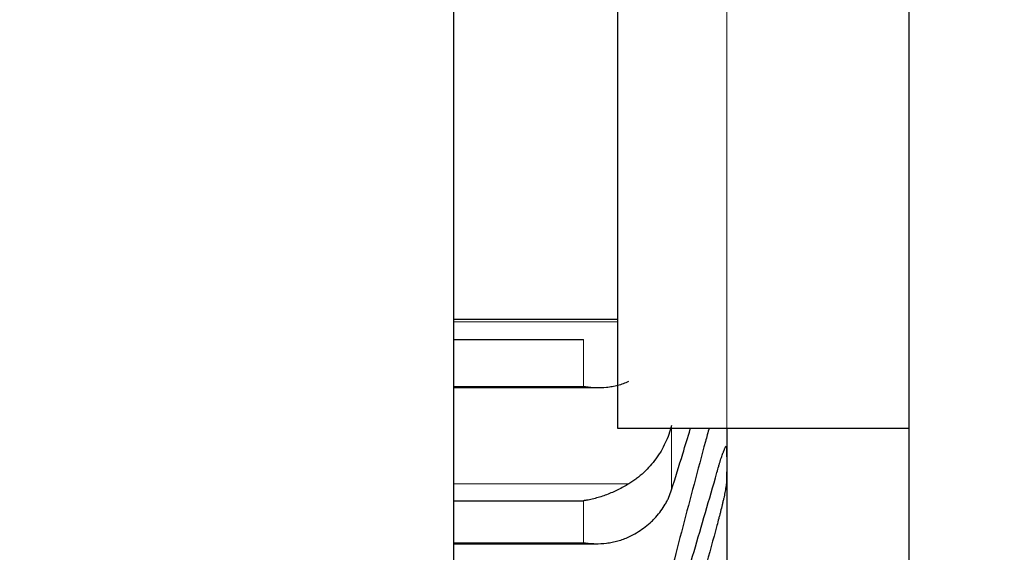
# Model space of a CAD drawing. Header units: inches. Extents: x 0 to 20790, y -12 to 14700.
# Tile 307 of 359: x 13745 to 13799, y 9187 to 9216. Entities that reach past the tile are written whole.
import ezdxf

# ---------------------------------------------------------------- set-up
doc = ezdxf.new("R2010")
doc.units = ezdxf.units.IN
doc.layers.add('1', color=7, linetype='Continuous', true_color=0xffffff)
doc.layers.add('254', color=7, linetype='Continuous', true_color=0xffffff)
doc.styles.add('latin_extended', font='simplex.shx')
doc.dimstyles.get("Standard").update_dxf_attribs({"dimtxt": 0.18, "dimasz": 0.18, "dimexe": 0.18, "dimexo": 0.0625, "dimgap": 0.09, "dimtad": 0, "dimtih": 1, "dimtoh": 1, "dimdec": 4, "dimzin": 0, "dimdsep": 46, "dimtxsty": 'Standard', "dimcen": 0.09, "dimadec": 0, "dimazin": 0, "dimtfac": 1, "dimtdec": 4, "dimtofl": 0, "dimtmove": 0, "dimatfit": 3, "dimfxl": 1, "dimtolj": 1, "dimtzin": 0, "dimarcsym": 0})

# ---------------------------------------------------------------- blocks, each defined once
blk = doc.blocks.new('_U0')
at = {"layer": '254', "color": 3, "linetype": 'Continuous', "lineweight": 13, "transparency": 16777216}
for p, q in [((13783.74, 9754.958), (13783.74, 7971.958)), ((14033.74, 9504.958), (14033.74, 7971.958)), ((13783.74, 8006.958), (12805.734, 8006.958)), ((13661.24, 8006.958), (13538.74, 8006.958)), ((14033.74, 8006.958), (13783.74, 8006.958)), ((14156.24, 8006.958), (14278.74, 8006.958))]:
    blk.add_line(p, q, dxfattribs=at)
at = {"layer": '254', "color": 3, "transparency": 16777216}
for points in [[(13661.24, 7986.541), (13661.24, 8027.374), (13783.74, 8006.958)], [(14156.24, 8027.374), (14156.24, 7986.541), (14033.74, 8006.958)]]:
    blk.add_solid(points, dxfattribs=at)
at = {"layer": 'Defpoints', "color": 0, "transparency": 16777216}
for p in [(13783.74, 9789.958), (14033.74, 9539.958), (13783.74, 8006.958)]:
    blk.add_point(p, dxfattribs=at)
at = {"layer": '254', "color": 2, "lineweight": 13, "transparency": 16777216, "insert": (12866.984, 8190.708), "char_height": 122.5, "attachment_point": 1, "style": 'latin_extended'}
blk.add_mtext('\\A1;250', dxfattribs=at)
blk = doc.blocks.new('_U9')
at = {"layer": '254', "color": 3, "linetype": 'Continuous', "lineweight": 13, "transparency": 16777216}
for p, q in [((13783.74, 10241.58), (13783.74, 8251.958)), ((13623.74, 9754.958), (13623.74, 8251.958)), ((13623.74, 8286.958), (12556.24, 8286.958)), ((13501.24, 8286.958), (13378.74, 8286.958)), ((13783.74, 8286.958), (13623.74, 8286.958)), ((13906.24, 8286.958), (14028.74, 8286.958))]:
    blk.add_line(p, q, dxfattribs=at)
at = {"layer": '254', "color": 3, "transparency": 16777216}
for points in [[(13501.24, 8266.541), (13501.24, 8307.374), (13623.74, 8286.958)], [(13906.24, 8307.374), (13906.24, 8266.541), (13783.74, 8286.958)]]:
    blk.add_solid(points, dxfattribs=at)
at = {"layer": 'Defpoints', "color": 0, "transparency": 16777216}
for p in [(13783.74, 10276.58), (13623.74, 9789.958), (13623.74, 8286.958)]:
    blk.add_point(p, dxfattribs=at)
at = {"layer": '254', "color": 2, "lineweight": 13, "transparency": 16777216, "insert": (12617.49, 8674.874), "char_height": 122.5, "attachment_point": 1, "style": 'latin_extended'}
blk.add_mtext('\\A1;\\C2;Flywheel\\P\\C2;90-240', dxfattribs=at)

msp = doc.modelspace()

# ---------------------------------------------------------------- linework, layer by layer
at = {"layer": '1', "color": 2, "linetype": 'Continuous', "lineweight": 25}
for p, q in [((13793.74, 9376.958), (13793.74, 9176.958)), ((13768.74, 9374.958), (13768.74, 9159.958)), ((13777.74, 9345.954), (13777.74, 9193.458)), ((13768.739, 9199.458), (13777.74, 9199.458)), ((13768.74, 9198.339), (13775.884, 9198.339)), ((13768.739, 9195.696), (13776.658, 9195.696)), ((13777.74, 9193.458), (13793.74, 9193.458)), ((13783.74, 9193.458), (13783.74, 9191.479)), ((13783.74, 9191.479), (13783.74, 9185.327)), ((13768.74, 9189.474), (13775.884, 9189.474)), ((13768.739, 9187.112), (13776.57, 9187.112))]:
    msp.add_line(p, q, dxfattribs=at)
at = {"layer": '1', "color": 110, "linetype": 'Continuous', "lineweight": 13}
for p, q in [((13768.74, 9199.302), (13777.74, 9199.302)), ((13775.884, 9198.339), (13775.884, 9195.761)), ((13768.74, 9195.761), (13775.884, 9195.761)), ((13780.714, 9193.606), (13780.714, 9190.069)), ((13768.74, 9190.41), (13778.371, 9190.41)), ((13775.884, 9189.474), (13775.884, 9187.164)), ((13768.74, 9187.164), (13775.884, 9187.164))]:
    msp.add_line(p, q, dxfattribs=at)
at = {"layer": '1', "color": 2, "linetype": 'Continuous', "lineweight": 25}
for points, knots in [([(13775.884, 9195.761), (13775.887, 9195.761), (13775.891, 9195.76), (13775.897, 9195.759), (13775.9, 9195.759), (13775.91, 9195.757), (13775.93, 9195.754), (13775.977, 9195.747), (13776.069, 9195.734), (13776.149, 9195.725), (13776.307, 9195.71), (13776.412, 9195.703), (13776.725, 9195.691), (13776.933, 9195.697), (13777.244, 9195.728), (13777.348, 9195.742), (13777.503, 9195.769), (13777.555, 9195.78), (13777.659, 9195.802), (13777.711, 9195.814), (13777.866, 9195.855), (13777.968, 9195.886), (13778.171, 9195.958), (13778.272, 9195.999), (13778.371, 9196.045)], [0, 0, 0, 0, 0.003906, 0.003906, 0.007813, 0.007813, 0.015625, 0.03125, 0.0625, 0.125, 0.125, 0.25, 0.25, 0.5, 0.5, 0.625, 0.625, 0.6875, 0.6875, 0.75, 0.75, 0.875, 0.875, 1, 1, 1, 1]), ([(13780.714, 9193.606), (13780.671, 9193.441), (13780.621, 9193.279), (13780.506, 9192.962), (13780.377, 9192.651), (13780.22, 9192.353), (13780.09, 9192.134), (13780.045, 9192.062), (13779.975, 9191.955), (13779.951, 9191.92), (13779.903, 9191.85), (13779.878, 9191.815), (13779.753, 9191.644), (13779.542, 9191.381), (13779.307, 9191.14), (13779.06, 9190.911), (13778.93, 9190.802), (13778.76, 9190.673), (13778.726, 9190.647), (13778.657, 9190.598), (13778.552, 9190.524), (13778.444, 9190.455), (13778.371, 9190.41)], [0, 0, 0, 0, 0.125, 0.125, 0.25, 0.375, 0.375, 0.4375, 0.4375, 0.46875, 0.46875, 0.5, 0.5, 0.625, 0.75, 0.75, 0.875, 0.875, 0.90625, 0.90625, 0.9375, 1, 1, 1, 1]), ([(13782.778, 9193.484), (13782.709, 9193.231), (13782.431, 9192.203), (13781.947, 9190.393), (13781.327, 9188.044), (13780.918, 9186.467), (13780.714, 9185.676)], [0, 0, 0, 0, 0.098371, 0.398914, 0.699457, 1, 1, 1, 1]), ([(13780.714, 9190.069), (13780.918, 9190.722), (13781.259, 9191.828), (13781.603, 9192.959), (13781.741, 9193.416)], [0, 0, 0, 0, 0.599655, 1, 1, 1, 1]), ([(13783.202, 9191.019), (13783.237, 9191.143), (13783.271, 9191.262), (13783.321, 9191.432), (13783.338, 9191.488), (13783.363, 9191.569), (13783.371, 9191.596), (13783.387, 9191.649), (13783.395, 9191.675), (13783.435, 9191.802), (13783.466, 9191.895), (13783.509, 9192.021), (13783.523, 9192.061), (13783.544, 9192.118), (13783.55, 9192.136), (13783.563, 9192.171), (13783.57, 9192.188), (13783.601, 9192.269), (13783.623, 9192.322), (13783.648, 9192.374), (13783.653, 9192.384), (13783.662, 9192.402), (13783.667, 9192.41), (13783.68, 9192.432), (13783.687, 9192.444), (13783.708, 9192.469), (13783.719, 9192.473), (13783.728, 9192.461), (13783.729, 9192.458), (13783.732, 9192.45), (13783.733, 9192.445), (13783.736, 9192.428), (13783.737, 9192.414), (13783.737, 9192.396)], [0, 0, 0, 0, 0.125, 0.125, 0.1875, 0.1875, 0.21875, 0.21875, 0.25, 0.25, 0.375, 0.375, 0.4375, 0.4375, 0.46875, 0.46875, 0.5, 0.5, 0.625, 0.625, 0.65625, 0.65625, 0.6875, 0.6875, 0.75, 0.75, 0.875, 0.875, 0.90625, 0.90625, 0.9375, 0.9375, 1, 1, 1, 1]), ([(13778.371, 9190.41), (13778.272, 9190.349), (13778.172, 9190.291), (13777.97, 9190.18), (13777.869, 9190.128), (13777.665, 9190.027), (13777.563, 9189.979), (13777.356, 9189.889), (13777.252, 9189.847), (13777.042, 9189.767), (13776.937, 9189.73), (13776.727, 9189.663), (13776.622, 9189.632), (13776.412, 9189.577), (13776.307, 9189.552), (13776.149, 9189.519), (13776.069, 9189.504), (13775.977, 9189.488), (13775.93, 9189.481), (13775.91, 9189.478), (13775.897, 9189.476), (13775.891, 9189.475), (13775.884, 9189.474)], [0, 0, 0, 0, 0.125, 0.125, 0.25, 0.25, 0.375, 0.375, 0.5, 0.5, 0.625, 0.625, 0.75, 0.75, 0.875, 0.875, 0.9375, 0.96875, 0.984375, 0.992187, 0.992187, 1, 1, 1, 1]), ([(13783.737, 9190.562), (13783.737, 9190.544), (13783.735, 9190.502), (13783.727, 9190.422), (13783.718, 9190.356), (13783.71, 9190.303), (13783.707, 9190.284), (13783.701, 9190.246), (13783.698, 9190.226), (13783.681, 9190.124), (13783.664, 9190.034), (13783.639, 9189.909), (13783.634, 9189.884), (13783.626, 9189.845), (13783.623, 9189.831), (13783.618, 9189.805), (13783.604, 9189.738), (13783.577, 9189.614), (13783.551, 9189.499), (13783.524, 9189.38), (13783.51, 9189.32), (13783.466, 9189.134), (13783.436, 9189.008), (13783.388, 9188.818), (13783.372, 9188.754), (13783.347, 9188.658), (13783.339, 9188.625), (13783.322, 9188.561), (13783.313, 9188.529), (13783.271, 9188.368), (13783.237, 9188.242), (13783.202, 9188.117)], [0, 0, 0, 0, 0.0625, 0.125, 0.1875, 0.1875, 0.21875, 0.21875, 0.25, 0.25, 0.375, 0.375, 0.40625, 0.40625, 0.421875, 0.421875, 0.4375, 0.5, 0.5625, 0.5625, 0.625, 0.625, 0.75, 0.75, 0.8125, 0.8125, 0.84375, 0.84375, 0.875, 0.875, 1, 1, 1, 1]), ([(13778.371, 9187.492), (13778.517, 9187.562), (13778.657, 9187.637), (13778.926, 9187.798), (13779.184, 9187.969), (13779.42, 9188.161), (13779.561, 9188.287), (13779.588, 9188.313), (13779.643, 9188.365), (13779.671, 9188.391), (13779.751, 9188.471), (13779.802, 9188.525), (13779.952, 9188.69), (13780.045, 9188.803), (13780.216, 9189.038), (13780.295, 9189.158), (13780.404, 9189.345), (13780.438, 9189.408), (13780.487, 9189.504), (13780.503, 9189.536), (13780.533, 9189.601), (13780.548, 9189.634), (13780.621, 9189.798), (13780.671, 9189.932), (13780.714, 9190.069)], [0, 0, 0, 0, 0.125, 0.125, 0.25, 0.375, 0.375, 0.40625, 0.40625, 0.4375, 0.4375, 0.5, 0.5, 0.625, 0.625, 0.75, 0.75, 0.8125, 0.8125, 0.84375, 0.84375, 0.875, 0.875, 1, 1, 1, 1]), ([(13775.884, 9187.164), (13775.887, 9187.163), (13775.891, 9187.163), (13775.897, 9187.162), (13775.9, 9187.162), (13775.91, 9187.16), (13775.93, 9187.157), (13775.977, 9187.151), (13776.069, 9187.14), (13776.149, 9187.133), (13776.307, 9187.12), (13776.412, 9187.114), (13776.725, 9187.109), (13776.933, 9187.118), (13777.244, 9187.155), (13777.348, 9187.171), (13777.503, 9187.201), (13777.555, 9187.213), (13777.659, 9187.237), (13777.711, 9187.25), (13777.866, 9187.293), (13777.968, 9187.327), (13778.171, 9187.402), (13778.272, 9187.445), (13778.371, 9187.492)], [0, 0, 0, 0, 0.003906, 0.003906, 0.007812, 0.007812, 0.015625, 0.03125, 0.0625, 0.125, 0.125, 0.25, 0.25, 0.5, 0.5, 0.625, 0.625, 0.6875, 0.6875, 0.75, 0.75, 0.875, 0.875, 1, 1, 1, 1])]:
    msp.add_open_spline(points, degree=3, knots=knots, dxfattribs=at)
for points in [[(13783.737, 9192.396), (13783.739, 9192.09), (13783.74, 9191.784), (13783.74, 9191.479)], [(13783.74, 9191.479), (13783.74, 9191.173), (13783.739, 9190.867), (13783.737, 9190.562)], [(13780.714, 9182.554), (13780.918, 9183.225), (13781.327, 9184.584), (13781.947, 9186.675), (13782.571, 9188.817), (13782.991, 9190.279), (13783.202, 9191.019)], [(13783.202, 9188.117), (13782.991, 9187.341), (13782.571, 9185.785), (13781.947, 9183.44), (13781.327, 9181.083), (13780.918, 9179.504), (13780.714, 9178.713)]]:
    msp.add_open_spline(points, degree=3, dxfattribs=at)

# ---------------------------------------------------------------- dimensions: what is measured, and where the dimension line sits
at = {"layer": '254', "color": 2, "linetype": 'Continuous', "lineweight": 13}
dim = msp.add_linear_dim(base=(13623.74, 8286.958), p1=(13783.74, 10276.58), p2=(13623.74, 9789.958), text='\\C2;Flywheel\\P\\C2;90-240', dimstyle='Standard', override={"dimscale": 35, "dimtxt": 3.5, "dimasz": 3.5, "dimexe": 1, "dimexo": 1, "dimgap": 1.75, "dimtad": 1, "dimtih": 1, "dimtoh": 0, "dimdec": 2, "dimlfac": 0.028571, "dimzin": 8, "dimdsep": 46, "dimlunit": 2, "dimpost": '', "dimtxsty": 'latin_extended', "dimsah": 1, "dimse1": 0, "dimse2": 0, "dimsd1": 0, "dimsd2": 0, "dimclrd": 3, "dimclre": 3, "dimclrt": 2, "dimtol": 0, "dimtm": -0.1, "dimtfac": 0.714286, "dimtdec": 3, "dimtofl": 1, "dimtmove": 0, "dimtzin": 8, "dimlwd": 13, "dimlwe": 13}, dxfattribs=at)
dim.commit()
dim.dimension.update_dxf_attribs({"geometry": '_U9', "text_midpoint": (12967.49, 8286.958), "dimtype": 160})
dim = msp.add_linear_dim(base=(13783.74, 8006.958), p1=(14033.74, 9539.958), p2=(13783.74, 9789.958), dimstyle='Standard', override={"dimscale": 35, "dimtxt": 3.5, "dimasz": 3.5, "dimexe": 1, "dimexo": 1, "dimgap": 1.75, "dimtad": 1, "dimtih": 1, "dimtoh": 0, "dimdec": 2, "dimlfac": 1, "dimzin": 8, "dimdsep": 46, "dimlunit": 2, "dimtxsty": 'latin_extended', "dimsah": 1, "dimse1": 0, "dimse2": 0, "dimsd1": 0, "dimsd2": 0, "dimclrd": 3, "dimclre": 3, "dimclrt": 2, "dimtol": 0, "dimtm": -0.1, "dimtfac": 0.714286, "dimtdec": 3, "dimtofl": 1, "dimtmove": 0, "dimtzin": 8, "dimlwd": 13, "dimlwe": 13}, dxfattribs=at)
dim.commit()
dim.dimension.update_dxf_attribs({"geometry": '_U0', "text_midpoint": (13024.484, 8006.958), "dimtype": 160})

doc.saveas('drawing.dxf')
